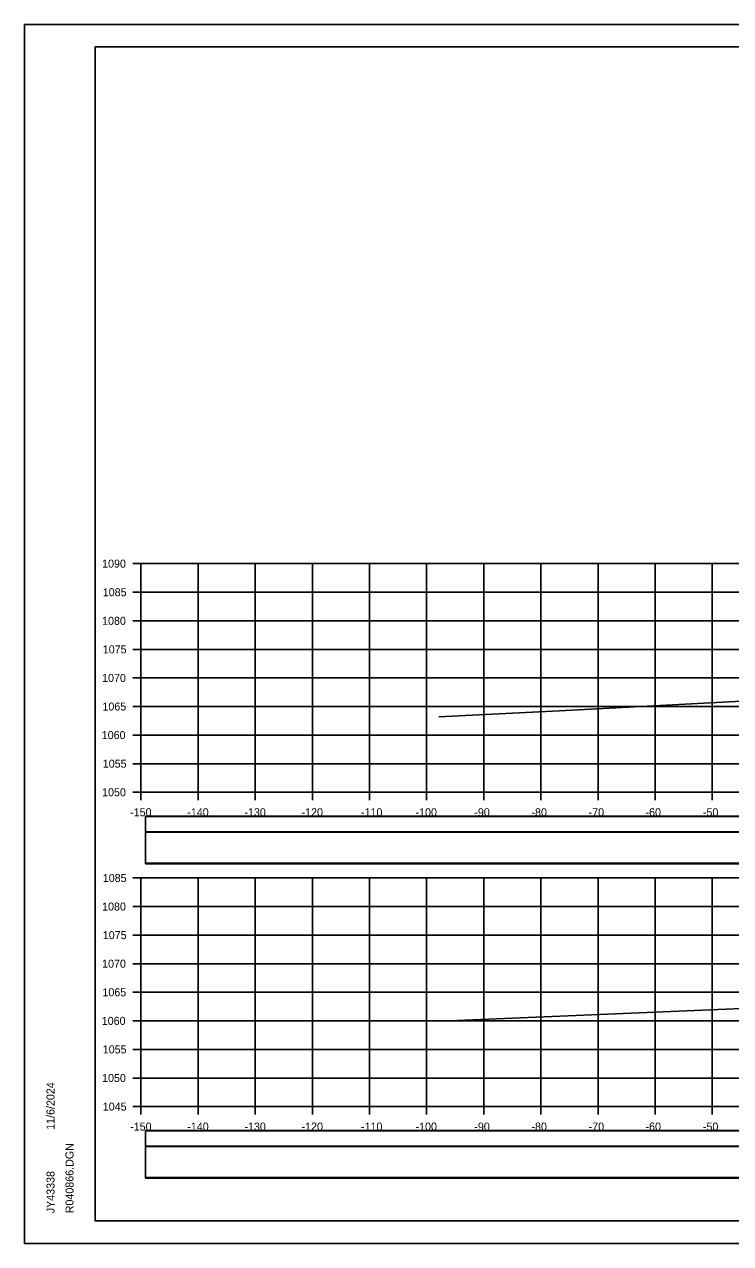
# Model space of a CAD drawing. Extents: x 1370565 to 1374448, y 301010 to 304637.
# Drawn here: x 1373198.4 to 1373322, y 303858.4 to 304071.7 of the extents above; entities that cross this region are included whole.
import ezdxf

# ---------------------------------------------------------------- set-up
doc = ezdxf.new("R2010")
doc.units = 0
for name, color, linetype in [('Default', 7, 'Continuous'), ('R_Axis', 7, 'Continuous'), ('R_Axis Annot', 7, 'Continuous'), ('R_Border', 7, 'Continuous'), ('R_Drive', 7, 'Continuous'), ('R_Exist Surface', 7, 'Continuous'), ('R_Grid', 7, 'Continuous'), ('R_No Plot', 7, 'Continuous')]:
    doc.layers.add(name, color=color, linetype=linetype)

msp = doc.modelspace()

# ---------------------------------------------------------------- linework, layer by layer
at = {"layer": 'Default'}
for points in [[(1373219.61, 303930.39), (1373518.02, 303930.39), (1373518.02, 303933.1), (1373219.61, 303933.1)], [(1373219.61, 303924.82), (1373518.02, 303924.82), (1373518.02, 303930.34), (1373219.61, 303930.34)], [(1373219.61, 303875.39), (1373518.02, 303875.39), (1373518.02, 303878.1), (1373219.61, 303878.1)], [(1373219.61, 303869.82), (1373518.02, 303869.82), (1373518.02, 303875.34), (1373219.61, 303875.34)]]:
    msp.add_lwpolyline(points, close=True, dxfattribs=at)
at = {"layer": 'R_Axis'}
for p, q in [((1373217.41, 303977.35), (1373218.81, 303977.35)), ((1373218.81, 303937.35), (1373218.81, 303977.35)), ((1373217.41, 303972.35), (1373218.81, 303972.35)), ((1373217.41, 303967.35), (1373218.81, 303967.35)), ((1373217.41, 303962.35), (1373218.81, 303962.35)), ((1373217.41, 303957.35), (1373218.81, 303957.35)), ((1373217.41, 303952.35), (1373218.81, 303952.35)), ((1373217.41, 303947.35), (1373218.81, 303947.35)), ((1373217.41, 303942.35), (1373218.81, 303942.35)), ((1373217.41, 303937.35), (1373218.81, 303937.35)), ((1373218.81, 303937.35), (1373518.81, 303937.35)), ((1373218.81, 303935.95), (1373218.81, 303937.35)), ((1373228.81, 303935.95), (1373228.81, 303937.35)), ((1373238.81, 303935.95), (1373238.81, 303937.35)), ((1373248.81, 303935.95), (1373248.81, 303937.35)), ((1373258.81, 303935.95), (1373258.81, 303937.35)), ((1373268.81, 303935.95), (1373268.81, 303937.35)), ((1373278.81, 303935.95), (1373278.81, 303937.35)), ((1373288.81, 303935.95), (1373288.81, 303937.35)), ((1373298.81, 303935.95), (1373298.81, 303937.35)), ((1373308.81, 303935.95), (1373308.81, 303937.35)), ((1373318.81, 303935.95), (1373318.81, 303937.35)), ((1373217.41, 303922.35), (1373218.81, 303922.35)), ((1373218.81, 303882.35), (1373218.81, 303922.35)), ((1373217.41, 303917.35), (1373218.81, 303917.35)), ((1373217.41, 303912.35), (1373218.81, 303912.35)), ((1373217.41, 303907.35), (1373218.81, 303907.35)), ((1373217.41, 303902.35), (1373218.81, 303902.35)), ((1373217.41, 303897.35), (1373218.81, 303897.35)), ((1373217.41, 303892.35), (1373218.81, 303892.35)), ((1373217.41, 303887.35), (1373218.81, 303887.35)), ((1373217.41, 303882.35), (1373218.81, 303882.35)), ((1373218.81, 303882.35), (1373518.81, 303882.35)), ((1373218.81, 303880.95), (1373218.81, 303882.35)), ((1373228.81, 303880.95), (1373228.81, 303882.35)), ((1373238.81, 303880.95), (1373238.81, 303882.35)), ((1373248.81, 303880.95), (1373248.81, 303882.35)), ((1373258.81, 303880.95), (1373258.81, 303882.35)), ((1373268.81, 303880.95), (1373268.81, 303882.35)), ((1373278.81, 303880.95), (1373278.81, 303882.35)), ((1373288.81, 303880.95), (1373288.81, 303882.35)), ((1373298.81, 303880.95), (1373298.81, 303882.35)), ((1373308.81, 303880.95), (1373308.81, 303882.35)), ((1373318.81, 303880.95), (1373318.81, 303882.35))]:
    msp.add_line(p, q, dxfattribs=at)
at = {"layer": 'R_Border'}
for p, q in [((1373210.81, 304067.81), (1373526.99, 304067.81)), ((1373210.81, 303862.35), (1373210.81, 304067.81)), ((1373210.81, 303862.35), (1373210.81, 303862.35)), ((1373526.99, 303862.35), (1373210.81, 303862.35))]:
    msp.add_line(p, q, dxfattribs=at)
at = {"layer": 'R_Drive'}
for points in [[(1373219.61, 303930.45), (1373518.02, 303930.45), (1373518.02, 303933.15), (1373219.61, 303933.15)], [(1373219.61, 303924.93), (1373518.02, 303924.93), (1373518.02, 303930.45), (1373219.61, 303930.45)], [(1373219.61, 303875.45), (1373518.02, 303875.45), (1373518.02, 303878.15), (1373219.61, 303878.15)], [(1373219.61, 303869.93), (1373518.02, 303869.93), (1373518.02, 303875.45), (1373219.61, 303875.45)]]:
    msp.add_lwpolyline(points, close=True, dxfattribs=at)
at = {"layer": 'R_Exist Surface'}
for points in [[(1373270.96, 303950.56), (1373292.03, 303951.58), (1373329.45, 303953.59)], [(1373272.73, 303897.35), (1373321.22, 303899.42), (1373329.39, 303899.77), (1373331.55, 303899.52), (1373341.86, 303898.31), (1373349.02, 303899.84), (1373358.66, 303901.9), (1373361.53, 303901.99), (1373369.65, 303902.24), (1373376.28, 303902.19), (1373379.02, 303902.18), (1373383.47, 303901.49), (1373393.44, 303899.99), (1373400.43, 303902.33), (1373409.83, 303905.41), (1373451.62, 303907.08), (1373462.32, 303907.46), (1373463.92, 303907.61), (1373470.88, 303908.11), (1373479.13, 303908.53), (1373495.97, 303909.3), (1373505.03, 303909.57), (1373518.81, 303910.2)]]:
    msp.add_lwpolyline(points, dxfattribs=at)
at = {"layer": 'R_Grid'}
for p, q in [((1373218.81, 303977.35), (1373518.81, 303977.35)), ((1373218.81, 303937.35), (1373218.81, 303977.35)), ((1373218.81, 303977.35), (1373518.81, 303977.35)), ((1373218.81, 303937.35), (1373218.81, 303977.35)), ((1373228.81, 303937.35), (1373228.81, 303977.35)), ((1373228.81, 303937.35), (1373228.81, 303977.35)), ((1373238.81, 303937.35), (1373238.81, 303977.35)), ((1373238.81, 303937.35), (1373238.81, 303977.35)), ((1373248.81, 303937.35), (1373248.81, 303977.35)), ((1373248.81, 303937.35), (1373248.81, 303977.35)), ((1373258.81, 303937.35), (1373258.81, 303977.35)), ((1373258.81, 303937.35), (1373258.81, 303977.35)), ((1373268.81, 303937.35), (1373268.81, 303977.35)), ((1373268.81, 303937.35), (1373268.81, 303977.35)), ((1373278.81, 303937.35), (1373278.81, 303977.35)), ((1373278.81, 303937.35), (1373278.81, 303977.35)), ((1373288.81, 303937.35), (1373288.81, 303977.35)), ((1373288.81, 303937.35), (1373288.81, 303977.35)), ((1373298.81, 303937.35), (1373298.81, 303977.35)), ((1373298.81, 303937.35), (1373298.81, 303977.35)), ((1373308.81, 303937.35), (1373308.81, 303977.35)), ((1373308.81, 303937.35), (1373308.81, 303977.35)), ((1373318.81, 303937.35), (1373318.81, 303977.35)), ((1373318.81, 303937.35), (1373318.81, 303977.35)), ((1373218.81, 303972.35), (1373518.81, 303972.35)), ((1373218.81, 303972.35), (1373518.81, 303972.35)), ((1373218.81, 303967.35), (1373518.81, 303967.35)), ((1373218.81, 303967.35), (1373518.81, 303967.35)), ((1373218.81, 303962.35), (1373518.81, 303962.35)), ((1373218.81, 303962.35), (1373518.81, 303962.35)), ((1373218.81, 303957.35), (1373518.81, 303957.35)), ((1373218.81, 303957.35), (1373518.81, 303957.35)), ((1373218.81, 303952.35), (1373518.81, 303952.35)), ((1373218.81, 303952.35), (1373518.81, 303952.35)), ((1373218.81, 303947.35), (1373518.81, 303947.35)), ((1373218.81, 303947.35), (1373518.81, 303947.35)), ((1373218.81, 303942.35), (1373518.81, 303942.35)), ((1373218.81, 303942.35), (1373518.81, 303942.35)), ((1373218.81, 303937.35), (1373518.81, 303937.35)), ((1373218.81, 303937.35), (1373518.81, 303937.35)), ((1373218.81, 303922.35), (1373518.81, 303922.35)), ((1373218.81, 303882.35), (1373218.81, 303922.35)), ((1373228.81, 303882.35), (1373228.81, 303922.35)), ((1373238.81, 303882.35), (1373238.81, 303922.35)), ((1373248.81, 303882.35), (1373248.81, 303922.35)), ((1373258.81, 303882.35), (1373258.81, 303922.35)), ((1373268.81, 303882.35), (1373268.81, 303922.35)), ((1373278.81, 303882.35), (1373278.81, 303922.35)), ((1373288.81, 303882.35), (1373288.81, 303922.35)), ((1373298.81, 303882.35), (1373298.81, 303922.35)), ((1373308.81, 303882.35), (1373308.81, 303922.35)), ((1373318.81, 303882.35), (1373318.81, 303922.35)), ((1373218.81, 303917.35), (1373518.81, 303917.35)), ((1373218.81, 303912.35), (1373518.81, 303912.35)), ((1373218.81, 303907.35), (1373518.81, 303907.35)), ((1373218.81, 303902.35), (1373518.81, 303902.35)), ((1373218.81, 303897.35), (1373518.81, 303897.35)), ((1373218.81, 303892.35), (1373518.81, 303892.35)), ((1373218.81, 303887.35), (1373518.81, 303887.35)), ((1373218.81, 303882.35), (1373518.81, 303882.35))]:
    msp.add_line(p, q, dxfattribs=at)
at = {"layer": 'R_No Plot'}
for p, q in [((1373198.41, 304071.71), (1373531.75, 304071.71)), ((1373198.41, 303858.38), (1373531.75, 303858.38))]:
    msp.add_line(p, q, dxfattribs=at)
for points in [[(1373198.41, 304071.71), (1373531.75, 304071.71), (1373531.75, 303858.37), (1373198.41, 303858.37)], [(1373444.73, 304067.81), (1373464.35, 304067.81), (1373464.35, 304057.93), (1373480.47, 304057.93), (1373503.67, 304057.93), (1373503.67, 304033.6), (1373526.99, 304033.6), (1373526.99, 303862.35), (1373210.81, 303862.35), (1373210.81, 304067.81)]]:
    msp.add_lwpolyline(points, close=True, dxfattribs=at)

# ---------------------------------------------------------------- texts
at = {"layer": 'R_Axis Annot'}
for s, p in [('1090', (1373212.01, 303976.65)), ('1085', (1373212.13, 303971.65)), ('1080', (1373212.01, 303966.65)), ('1075', (1373212.13, 303961.65)), ('1070', (1373212.01, 303956.65)), ('1065', (1373212.07, 303951.65)), ('1060', (1373211.95, 303946.65)), ('1055', (1373212.13, 303941.65)), ('1050', (1373212.01, 303936.65)), ('-150', (1373216.92, 303933.15)), ('-140', (1373226.92, 303933.15)), ('-130', (1373236.92, 303933.15)), ('-120', (1373246.92, 303933.15)), ('-110', (1373257.32, 303933.15)), ('-100', (1373266.87, 303933.15)), ('-90', (1373277.16, 303933.15)), ('-80', (1373287.16, 303933.15)), ('-70', (1373297.16, 303933.15)), ('-60', (1373307.12, 303933.15)), ('-50', (1373317.16, 303933.15)), ('1085', (1373212.13, 303921.65)), ('1080', (1373212.01, 303916.65)), ('1075', (1373212.13, 303911.65)), ('1070', (1373212.01, 303906.65)), ('1065', (1373212.07, 303901.65)), ('1060', (1373211.95, 303896.65)), ('1055', (1373212.13, 303891.65)), ('1050', (1373212.01, 303886.65)), ('1045', (1373212.13, 303881.65)), ('-150', (1373216.92, 303878.15)), ('-140', (1373226.92, 303878.15)), ('-130', (1373236.92, 303878.15)), ('-120', (1373246.92, 303878.15)), ('-110', (1373257.32, 303878.15)), ('-100', (1373266.87, 303878.15)), ('-90', (1373277.16, 303878.15)), ('-80', (1373287.16, 303878.15)), ('-70', (1373297.16, 303878.15)), ('-60', (1373307.12, 303878.15)), ('-50', (1373317.16, 303878.15))]:
    msp.add_text(s, height=1.4, dxfattribs=at).set_placement(p)
at = {"layer": 'R_Border'}
for s, p in [('11/6/2024', (1373203.68, 303878.28)), ('R040866.DGN', (1373207.01, 303863.68)), ('JY43338', (1373203.68, 303863.68))]:
    msp.add_text(s, height=1.4, rotation=90, dxfattribs=at).set_placement(p)

doc.saveas('drawing.dxf')
